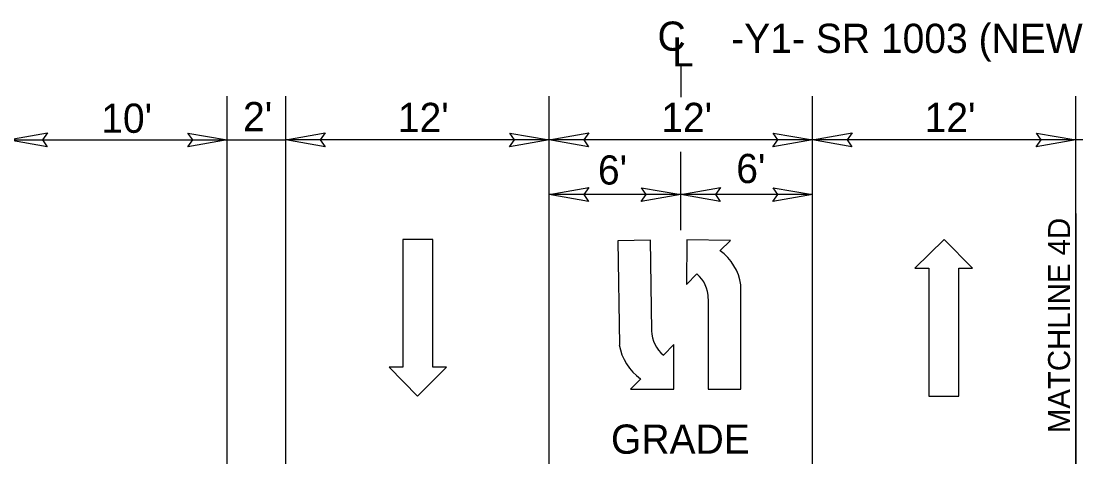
# Model space of a CAD drawing. Extents: x 2320980 to 2456309, y 595047 to 606177.
# Drawn here: x 2455791.12 to 2455839.17, y 596689.72 to 596709.58 of the extents above; entities that cross this region are included whole.
import ezdxf

# ---------------------------------------------------------------- set-up
doc = ezdxf.new("R2010")
doc.units = 0
for name, color, linetype in [('Matchline', 7, 'Continuous'), ('Matchline Text', 7, 'Continuous'), ('Old_Level_1', 7, 'Continuous'), ('Old_Level_21', 7, 'Continuous'), ('Prop Dimension Text', 7, 'Continuous'), ('Prop Lane Arrow CELL', 7, 'Continuous'), ('Typical Terminator CELL', 7, 'Continuous')]:
    doc.layers.add(name, color=color, linetype=linetype)

msp = doc.modelspace()

# ---------------------------------------------------------------- linework, layer by layer
at = {"layer": 'Matchline'}
msp.add_line((2455839.17, 596700.812), (2455839.17, 596675.372), dxfattribs=at)
at = {"layer": 'Old_Level_21'}
for p, q in [((2455800.51, 596685.453), (2455800.51, 596706.155)), ((2455803.17, 596685.453), (2455803.17, 596706.155)), ((2455815.17, 596685.453), (2455815.17, 596706.155)), ((2455827.17, 596685.453), (2455827.17, 596706.155)), ((2455839.17, 596685.453), (2455839.17, 596706.155)), ((2455790.51, 596704.164), (2455803.17, 596704.164)), ((2455815.17, 596704.164), (2455803.17, 596704.164)), ((2455827.17, 596704.164), (2455815.17, 596704.164)), ((2455839.17, 596704.164), (2455827.17, 596704.164)), ((2455851.83, 596704.164), (2455839.17, 596704.164)), ((2455827.17, 596701.672), (2455815.17, 596701.672))]:
    msp.add_line(p, q, dxfattribs=at)
at = {"layer": 'Prop Dimension Text'}
for p, q in [((2455821.17, 596707.511), (2455821.17, 596706.106)), ((2455821.17, 596700.055), (2455821.17, 596703.618))]:
    msp.add_line(p, q, dxfattribs=at)
at = {"layer": 'Prop Lane Arrow CELL'}
for p, q in [((2455808.505, 596699.626), (2455808.505, 596693.807)), ((2455809.877, 596699.626), (2455808.505, 596699.626)), ((2455809.877, 596693.807), (2455809.877, 596699.626)), ((2455819.791, 596699.594), (2455818.306, 596699.572)), ((2455818.306, 596699.572), (2455818.376, 596694.825)), ((2455819.851, 596695.477), (2455819.791, 596699.594)), ((2455821.448, 596699.609), (2455821.426, 596697.584)), ((2455823.428, 596699.587), (2455821.448, 596699.609)), ((2455822.956, 596699.114), (2455823.428, 596699.587)), ((2455833.17, 596699.626), (2455831.84, 596698.317)), ((2455834.459, 596698.317), (2455833.17, 596699.626)), ((2455821.426, 596697.584), (2455821.898, 596698.057)), ((2455831.84, 596698.317), (2455832.464, 596698.317)), ((2455832.464, 596698.317), (2455832.464, 596692.498)), ((2455833.835, 596692.498), (2455833.835, 596698.317)), ((2455833.835, 596698.317), (2455834.459, 596698.317)), ((2455823.901, 596692.814), (2455823.901, 596697.562)), ((2455822.416, 596696.932), (2455822.416, 596692.814)), ((2455820.851, 596694.839), (2455820.385, 596694.36)), ((2455820.858, 596692.814), (2455820.851, 596694.839)), ((2455808.505, 596693.807), (2455807.882, 596693.807)), ((2455807.882, 596693.807), (2455809.17, 596692.498)), ((2455809.17, 596692.498), (2455810.5, 596693.807)), ((2455810.5, 596693.807), (2455809.877, 596693.807)), ((2455819.343, 596693.287), (2455818.878, 596692.807)), ((2455818.878, 596692.807), (2455820.858, 596692.814)), ((2455822.416, 596692.814), (2455823.901, 596692.814)), ((2455832.464, 596692.498), (2455833.835, 596692.498))]:
    msp.add_line(p, q, dxfattribs=at)
for centre, radius, start, end in [((2455821.572, 596697.205), 2.364, 8.6761, 53.9878), ((2455820.95, 596696.936), 1.474, 360, 49.6582), ((2455821.317, 596695.494), 1.474, 180.8411, 230.4993), ((2455820.699, 596695.216), 2.364, 189.5172, 234.8289)]:
    msp.add_arc(centre, radius, start, end, dxfattribs=at)
at = {"layer": 'Typical Terminator CELL'}
for points in [[(2455792.306, 596703.854), (2455790.51, 596704.164), (2455792.316, 596704.483), (2455792.086, 596704.164)], [(2455798.715, 596704.473), (2455800.51, 596704.164), (2455798.705, 596703.844), (2455798.934, 596704.164)], [(2455804.966, 596703.854), (2455803.17, 596704.164), (2455804.976, 596704.483), (2455804.746, 596704.164)], [(2455813.375, 596704.473), (2455815.17, 596704.164), (2455813.365, 596703.844), (2455813.594, 596704.164)], [(2455816.966, 596703.854), (2455815.17, 596704.164), (2455816.976, 596704.483), (2455816.746, 596704.164)], [(2455825.375, 596704.473), (2455827.17, 596704.164), (2455825.365, 596703.844), (2455825.594, 596704.164)], [(2455828.966, 596703.854), (2455827.17, 596704.164), (2455828.976, 596704.483), (2455828.746, 596704.164)], [(2455837.375, 596704.473), (2455839.17, 596704.164), (2455837.365, 596703.844), (2455837.594, 596704.164)], [(2455816.966, 596701.363), (2455815.17, 596701.672), (2455816.976, 596701.992), (2455816.746, 596701.672)], [(2455819.375, 596701.982), (2455821.17, 596701.672), (2455819.365, 596701.353), (2455819.594, 596701.672)], [(2455822.966, 596701.363), (2455821.17, 596701.672), (2455822.976, 596701.992), (2455822.746, 596701.672)], [(2455825.375, 596701.982), (2455827.17, 596701.672), (2455825.365, 596701.353), (2455825.594, 596701.672)]]:
    msp.add_lwpolyline(points, close=True, dxfattribs=at)

# ---------------------------------------------------------------- texts
at = {"layer": 'Matchline Text'}
msp.add_text('MATCHLINE 4D', height=1, rotation=90, dxfattribs=at).set_placement((2455838.904, 596690.807))
at = {"layer": 'Old_Level_1'}
msp.add_text('GRADE', height=1.33, dxfattribs=at).set_placement((2455817.991, 596689.869))
at = {"layer": 'Old_Level_21'}
for s, rotation, p in [('C', 0.0002, (2455820.111, 596708.226)), ('L', 0.0002, (2455820.771, 596707.511)), ("2'", 359.9998, (2455801.227, 596704.56))]:
    msp.add_text(s, height=1.33, rotation=rotation, dxfattribs=at).set_placement(p)
for s, p in [('-Y1- SR 1003 (NEW HOPE RD.)', (2455823.469, 596708.126)), ("10'", (2455794.766, 596704.487)), ("12'", (2455808.28, 596704.523)), ("12'", (2455820.28, 596704.523)), ("12'", (2455832.28, 596704.523)), ("6'", (2455817.396, 596702.131)), ("6'", (2455823.698, 596702.197))]:
    msp.add_text(s, height=1.33, dxfattribs=at).set_placement(p)

doc.saveas('drawing.dxf')
